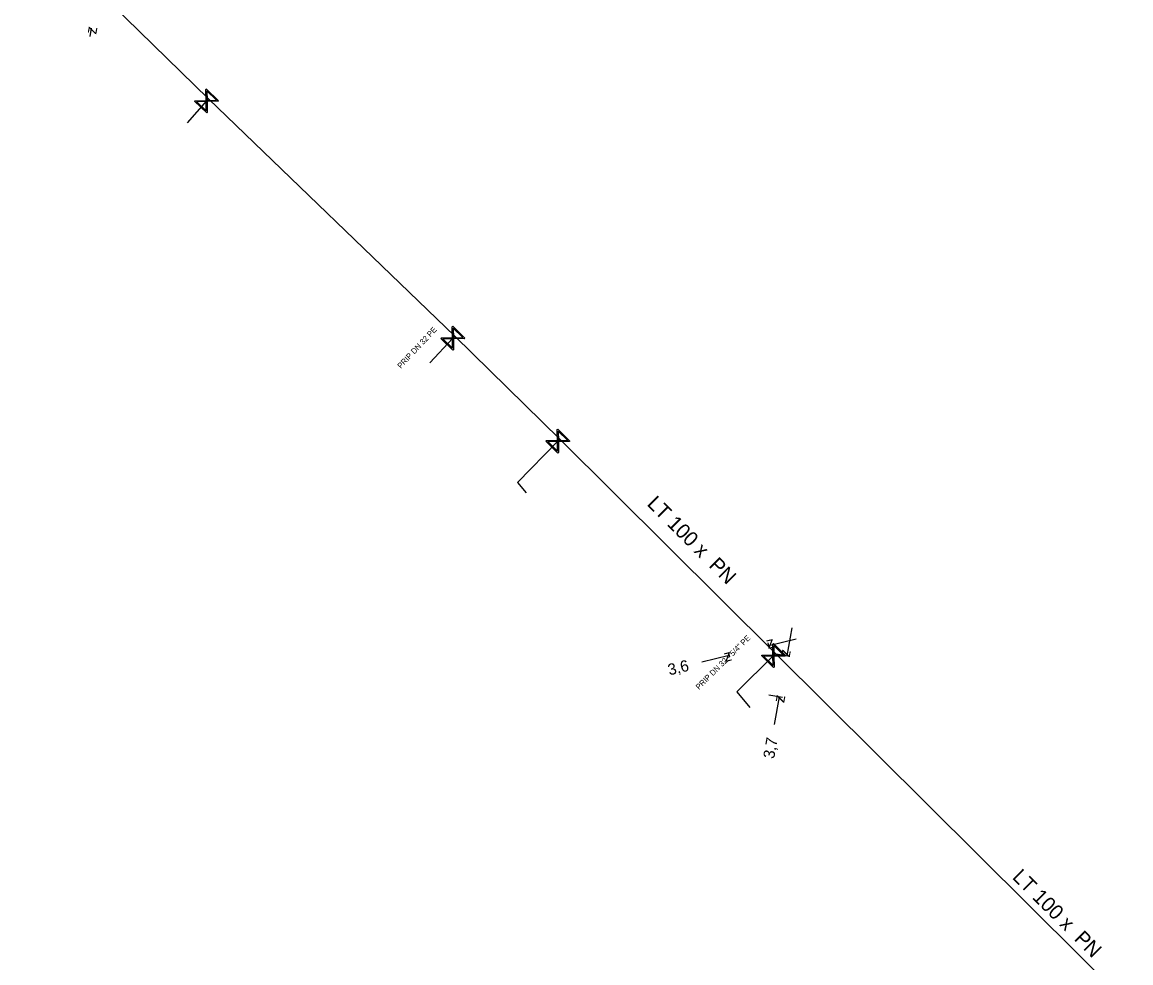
# Model space of a CAD drawing. Extents: x -643544 to -637295, y -1119190 to -1111715.
# Drawn here: x -641772.4 to -641674.2, y -1115105.9 to -1115022.6 of the extents above; entities that cross this region are included whole.
import ezdxf

# ---------------------------------------------------------------- set-up
doc = ezdxf.new("R2010")
doc.units = 0
for name, color, linetype in [('VP Kótování', 7, 'Continuous'), ('VP Popis přípojky', 7, 'Continuous'), ('VP Přípojka', 7, 'Continuous'), ('VP Řad', 7, 'Continuous'), ('VP Řad - popis', 7, 'Continuous'), ('VP Šoupě', 7, 'Continuous')]:
    doc.layers.add(name, color=color, linetype=linetype)

msp = doc.modelspace()

# ---------------------------------------------------------------- linework, layer by layer
at = {"layer": 'VP Kótování'}
for points in [[(-641766.41, -1115023.838), (-641766.276, -1115023.1)], [(-641704.242, -1115076.218), (-641704.683, -1115078.679)], [(-641706.254, -1115077.932), (-641706.345, -1115077.553)], [(-641703.856, -1115077.212), (-641706.286, -1115077.796)], [(-641709.754, -1115078.774), (-641709.845, -1115078.395)], [(-641705.645, -1115078.506), (-641704.437, -1115078.723)], [(-641712.217, -1115079.223), (-641709.787, -1115078.638)], [(-641706.298, -1115082.148), (-641705.09, -1115082.365)], [(-641705.777, -1115084.781), (-641705.336, -1115082.321)]]:
    msp.add_lwpolyline(points, dxfattribs=at)
at = {"layer": 'VP Přípojka'}
for points in [[(-641755.936, -1115029.347), (-641756.095, -1115029.539), (-641757.811, -1115031.475)], [(-641734.108, -1115050.378), (-641734.279, -1115050.561), (-641736.306, -1115052.728)], [(-641724.804, -1115059.492), (-641724.978, -1115059.671), (-641728.548, -1115063.353), (-641727.791, -1115064.262)], [(-641705.698, -1115078.494), (-641705.876, -1115078.671), (-641709.123, -1115081.889), (-641707.967, -1115083.272)]]:
    msp.add_lwpolyline(points, dxfattribs=at)
at = {"layer": 'VP Řad'}
msp.add_lwpolyline([(-641785.29, -1115000.37), (-641772.416, -1115013.126), (-641765.738, -1115019.743), (-641755.936, -1115029.347), (-641734.11, -1115050.376), (-641734.108, -1115050.378), (-641724.804, -1115059.492), (-641705.698, -1115078.494), (-641705.697, -1115078.495), (-641674.22, -1115109.77)], dxfattribs=at)
at = {"layer": 'VP Šoupě'}
for points in [[(-641756.118, -1115028.479), (-641755.035, -1115029.517), (-641755.081, -1115029.564), (-641755.209, -1115029.563), (-641756.049, -1115029.582), (-641756.028, -1115030.552), (-641756.073, -1115030.6), (-641757.156, -1115029.561), (-641757.11, -1115029.514), (-641756.139, -1115029.496), (-641756.158, -1115028.656), (-641756.163, -1115028.526), (-641756.118, -1115028.479)], [(-641756.069, -1115028.655), (-641756.051, -1115029.494), (-641755.214, -1115029.475), (-641756.069, -1115028.655)], [(-641756.118, -1115030.426), (-641756.137, -1115029.584), (-641756.978, -1115029.602), (-641756.118, -1115030.426)], [(-641734.29, -1115049.5), (-641733.218, -1115050.55), (-641733.264, -1115050.597), (-641733.393, -1115050.594), (-641734.233, -1115050.604), (-641734.222, -1115051.574), (-641734.268, -1115051.621), (-641735.34, -1115050.572), (-641735.293, -1115050.525), (-641734.322, -1115050.517), (-641734.332, -1115049.677), (-641734.336, -1115049.547), (-641734.29, -1115049.5)], [(-641734.243, -1115049.677), (-641734.234, -1115050.516), (-641733.397, -1115050.506), (-641734.243, -1115049.677)], [(-641734.311, -1115051.448), (-641734.321, -1115050.605), (-641735.162, -1115050.614), (-641734.311, -1115051.448)], [(-641724.981, -1115058.61), (-641723.917, -1115059.668), (-641723.964, -1115059.715), (-641724.092, -1115059.711), (-641724.932, -1115059.714), (-641724.928, -1115060.685), (-641724.975, -1115060.731), (-641726.038, -1115059.674), (-641725.992, -1115059.627), (-641725.02, -1115059.626), (-641725.024, -1115058.786), (-641725.027, -1115058.657), (-641724.981, -1115058.61)], [(-641724.935, -1115058.788), (-641724.932, -1115059.626), (-641724.095, -1115059.623), (-641724.935, -1115058.788)], [(-641725.017, -1115060.557), (-641725.02, -1115059.714), (-641725.861, -1115059.718), (-641725.017, -1115060.557)], [(-641705.879, -1115077.61), (-641704.815, -1115078.668), (-641704.862, -1115078.715), (-641704.99, -1115078.711), (-641705.83, -1115078.714), (-641705.826, -1115079.685), (-641705.873, -1115079.731), (-641706.936, -1115078.674), (-641706.89, -1115078.627), (-641705.918, -1115078.626), (-641705.922, -1115077.786), (-641705.925, -1115077.657), (-641705.879, -1115077.61)], [(-641705.833, -1115077.788), (-641705.83, -1115078.626), (-641704.993, -1115078.623), (-641705.833, -1115077.788)], [(-641705.915, -1115079.557), (-641705.918, -1115078.714), (-641706.759, -1115078.718), (-641705.915, -1115079.557)]]:
    msp.add_lwpolyline(points, dxfattribs=at)

# ---------------------------------------------------------------- texts
at = {"layer": 'VP Kótování'}
for s, rotation, p in [('z', 79.73321, (-641765.873, -1115023.681)), ('z', 193.52434, (-641705.917, -1115077.193)), ('z', 13.52434, (-641710.156, -1115079.241)), ('z', 259.83208, (-641705.087, -1115078.098)), ('3,6', 13.52434, (-641715.097, -1115080.43)), ('z', 79.83208, (-641704.932, -1115082.901)), ('3,7', 79.83208, (-641705.821, -1115087.859))]:
    msp.add_text(s, height=1, rotation=rotation, dxfattribs=at).set_placement(p)
at = {"layer": 'VP Popis přípojky'}
for s, rotation, p in [('PRIP DN 32 PE', 46.91188, (-641738.878, -1115053.283)), ('PRIP DN 32 - 5/4" PE', 44.74299, (-641712.474, -1115081.731))]:
    msp.add_text(s, height=0.5, rotation=rotation, dxfattribs=at).set_placement(p)
at = {"layer": 'VP Řad - popis'}
for rotation, p in [(315.15624, (-641717.157, -1115065.31)), (315.18444, (-641684.797, -1115098.376))]:
    msp.add_text('LT 100 x  PN ', height=1.3, rotation=rotation, dxfattribs=at).set_placement(p)

doc.saveas('drawing.dxf')
